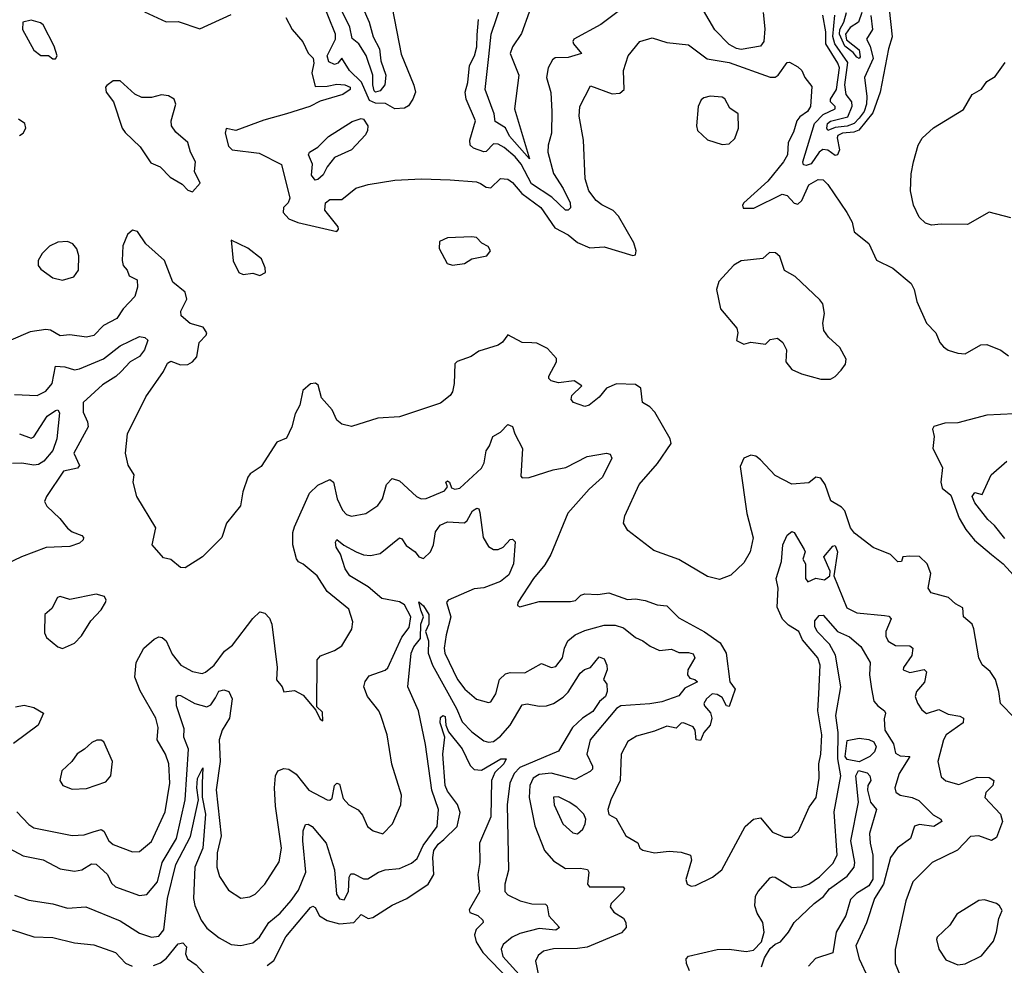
# Model space of a CAD drawing. Extents: x 1268547 to 1425625, y 515768 to 616754.
# Tile 335 of 507: x 1355667 to 1359758, y 578318 to 582246. Entities that reach past the tile are written whole.
import ezdxf

# ---------------------------------------------------------------- set-up
doc = ezdxf.new("R2010")
doc.units = 0

msp = doc.modelspace()

# ---------------------------------------------------------------- linework, layer by layer
at = {"layer": '0CON10XD'}
for points in [[(1357214.5, 582295), (1357252.4, 582102.4), (1357305, 581974), (1357310.9, 581945), (1357300.5, 581915), (1357282, 581888), (1357265, 581877.5), (1357225, 581875.8), (1357187.1, 581897.1), (1357145, 581898.5), (1357120.2, 581910.2), (1357086.5, 581986.5), (1357037.8, 582035), (1357005.7, 582085.7), (1356988.2, 582065), (1356975, 582059.2), (1356950.6, 582070.6), (1356944, 582095), (1356978.7, 582165), (1356978.7, 582185), (1356921, 582331)], [(1358755.6, 582275), (1358763, 582207), (1358758.7, 582155), (1358744.7, 582135.3), (1358665, 582122.2), (1358645, 582125.9), (1358615, 582142.9), (1358555, 582203.5), (1358475, 582341.9)], [(1357092.9, 582295), (1357119, 582235), (1357134.8, 582175), (1357161.2, 582125), (1357167.4, 582075), (1357187.8, 582015), (1357183.6, 581975), (1357165, 581950), (1357145, 581944), (1357140.2, 581950.2), (1357133.4, 581975), (1357134, 582015), (1357106.7, 582096.8), (1357075.4, 582145.4), (1357047.6, 582167.6), (1357039, 582215), (1357000.8, 582290.8)], [(1357783, 582277), (1357751.4, 582188.6), (1357715, 582132.5), (1357705.2, 582105), (1357741, 582015), (1357723.3, 581875), (1357785, 581667.5), (1357702.2, 581762.2), (1357685, 581796.5), (1357642.7, 581822.7), (1357637.8, 581855), (1357601, 581955), (1357616.6, 582093.4), (1357626.4, 582185), (1357670.3, 582315)], [(1356185, 582277.9), (1356275, 582236.7), (1356325, 582237.7), (1356415, 582208.2), (1356545, 582267.2)], [(1356772.9, 582255), (1356798.5, 582205), (1356843.3, 582153.3), (1356866, 582106), (1356885.9, 582085.9), (1356888.5, 582065), (1356880, 582025), (1356895, 581967.5), (1356945, 581968.9), (1356985, 581978.5), (1357017.5, 581975), (1357040, 581965), (1357040, 581955), (1357010, 581935), (1356915, 581906.7), (1356872.5, 581885), (1356775, 581854.3), (1356681.2, 581828.8), (1356565, 581786), (1356525, 581793.3), (1356520.9, 581775), (1356535, 581720.9), (1356550, 581705), (1356661.7, 581691.7), (1356754.5, 581644.5), (1356788.7, 581505), (1356782.2, 581485), (1356763.5, 581465), (1356761.5, 581445), (1356785, 581418.9), (1356822.8, 581402.8), (1356985, 581366.2), (1356992, 581375), (1356990, 581385), (1356934.6, 581455), (1356937.5, 581485), (1356955, 581498.5), (1357005, 581499.4), (1357063.9, 581546.1), (1357115, 581561.1), (1357225, 581578.6), (1357335.7, 581584.3), (1357455, 581580.6), (1357565, 581571.5), (1357580.8, 581565), (1357605, 581550), (1357625, 581547.3), (1357665, 581585.5), (1357695, 581583.1), (1357715, 581568.9), (1357753.5, 581523.5), (1357832.5, 581465), (1357890.5, 581380.5), (1357945, 581351.6), (1357985, 581320), (1358035, 581298.7), (1358095, 581302.7), (1358215, 581265.8), (1358225, 581268.8), (1358228.6, 581285), (1358218.6, 581318.6), (1358155, 581429.6), (1358133.3, 581453.3), (1358085, 581476.6), (1358062.4, 581495), (1358031.8, 581535), (1358016.7, 581585), (1358009.3, 581745), (1357990.7, 581845), (1357994.5, 581885), (1358038.6, 581971.4), (1358127.8, 581937.8), (1358159.9, 581940.1), (1358178.9, 581955), (1358176.2, 582035), (1358195, 582095.6), (1358242.9, 582155), (1358295, 582170), (1358355, 582151.1), (1358445, 582141.1), (1358523, 582083), (1358615, 582068), (1358785, 582007.4), (1358805, 582007.3), (1358817.5, 582015), (1358855, 582067.5), (1358865, 582068.8), (1358900.5, 582050.5), (1358916.2, 582035), (1358929.2, 582005), (1358957.7, 581967.7), (1358952.1, 581885), (1358940.3, 581865), (1358908.1, 581841.9), (1358895.3, 581825), (1358881.9, 581778.1), (1358859.4, 581735), (1358856.4, 581685), (1358839.8, 581655), (1358775.1, 581574.9), (1358675.5, 581485), (1358669.5, 581475), (1358672.3, 581462.3), (1358716.7, 581463.3), (1358835, 581521.6), (1358855, 581515.3), (1358885, 581482.9), (1358900.5, 581479.5), (1358916.8, 581495), (1358945, 581559.4), (1358985, 581581.9), (1359005, 581580), (1359025, 581560.6), (1359103.3, 581445), (1359126.2, 581405), (1359134.4, 581364.4), (1359195, 581316.7), (1359227, 581247), (1359295, 581213.3), (1359370.5, 581150.5), (1359383.3, 581125), (1359394, 581075), (1359434.3, 580985), (1359473.8, 580945), (1359490, 580905), (1359505, 580886.7), (1359525, 580873.3), (1359565, 580860), (1359595, 580857.5), (1359660, 580895), (1359685, 580896.7), (1359742.7, 580872.7), (1359775, 580850)], [(1358165, 582287.3), (1358082, 582225), (1357969.2, 582165), (1357964.4, 582155), (1357968.1, 582145), (1358001.2, 582105), (1357945, 582088.6), (1357892.2, 582087.8), (1357880.9, 582079.1), (1357862.5, 582045), (1357855.4, 582005), (1357873.9, 581943.9), (1357877.9, 581865), (1357876.1, 581775), (1357862.3, 581725), (1357861.3, 581695), (1357885, 581607.3), (1357924.7, 581545), (1357953.8, 581485), (1357955, 581463.8), (1357945.5, 581454.5), (1357935, 581454.5), (1357877.9, 581507.9), (1357793.3, 581563.3), (1357750.2, 581645), (1357725, 581676.2), (1357679.6, 581715), (1357655, 581728.2), (1357635, 581730.3), (1357605, 581698.8), (1357595, 581697.3), (1357552.1, 581712.1), (1357538.3, 581725), (1357536.7, 581745), (1357560, 581825), (1357521.6, 581915), (1357518, 581945), (1357529.3, 581985), (1357536, 582055), (1357555.9, 582095), (1357566.6, 582133.4), (1357567.1, 582182.9), (1357573.8, 582246.2)], [(1359278.8, 582288.8), (1359292.2, 582175), (1359275.9, 582125), (1359242.2, 581945), (1359211, 581859), (1359153.7, 581786.3), (1359131.9, 581778.1), (1359085, 581774.6), (1359066.1, 581765), (1359063, 581755), (1359072.7, 581705), (1359065, 581683.8), (1359055, 581682.2), (1359025, 581703.5), (1359003.8, 581706.2), (1358988, 581695), (1358955, 581646.5), (1358935, 581639.6), (1358923.3, 581643.3), (1358920.8, 581655), (1358969.6, 581815), (1359005, 581851.6), (1359054.4, 581875), (1359054.4, 581885), (1359035, 581904.5), (1359035.2, 581915), (1359061, 581955), (1359072.8, 582045), (1359066.4, 582065), (1359015.7, 582145), (1359015.9, 582195.9), (1359004.2, 582265)], [(1359202.6, 582262.6), (1359210.3, 582205), (1359185.3, 582165), (1359200.8, 582135), (1359212.3, 582085), (1359177.1, 582005), (1359186.6, 581926.6), (1359184.6, 581894.6), (1359175.1, 581865), (1359155, 581836.5), (1359134, 581815), (1359105, 581803.6), (1359055, 581798.5), (1359025, 581785.2), (1359019.9, 581795), (1359022.9, 581815), (1359035, 581824.2), (1359108, 581842), (1359125.8, 581885.8), (1359123.6, 581905), (1359100.8, 581935), (1359094.8, 581974.8), (1359108, 582068), (1359053.8, 582145), (1359045.2, 582175.2), (1359052.9, 582265)], [(1359165.1, 582274.9), (1359152.2, 582235), (1359117.3, 582212.7), (1359097.9, 582185), (1359101.4, 582161.4), (1359155, 582121.1), (1359158.7, 582091.3), (1359155, 582083.8), (1359145, 582089.3), (1359129.3, 582109.3), (1359095.2, 582135), (1359072.7, 582185), (1359074, 582205), (1359091.2, 582235), (1359102.4, 582275)], [(1355815, 582082.5), (1355822.5, 582095), (1355810, 582135), (1355765, 582223.8), (1355753, 582233), (1355715, 582243.8), (1355680, 582235), (1355678.8, 582205), (1355725, 582118.8), (1355755, 582096.7), (1355786.4, 582096.4), (1355805, 582082.5), (1355815, 582082.5)], [(1359785, 581423.3), (1359695, 581446.5), (1359605, 581394.6), (1359495, 581396.8), (1359455, 581391.9), (1359430.4, 581400.4), (1359404.4, 581425), (1359380.8, 581475), (1359368.5, 581535), (1359371.2, 581605), (1359380.4, 581655), (1359400.4, 581725), (1359417, 581753), (1359464.1, 581795.9), (1359587.6, 581872.4), (1359624.2, 581935), (1359663, 581957), (1359685, 581988.8), (1359720, 582010), (1359761.9, 582068.1)], [(1356385, 581530), (1356416.4, 581566.4), (1356392.5, 581615), (1356398, 581655), (1356376, 581695), (1356366, 581735), (1356315, 581778), (1356297.1, 581805), (1356295.7, 581825), (1356315.6, 581895), (1356308.1, 581915), (1356285, 581929.5), (1356256.7, 581933.3), (1356215, 581922), (1356175, 581922), (1356145, 581936.9), (1356085, 581992), (1356055, 581991.2), (1356028.3, 581971.7), (1356023.3, 581965), (1356026.2, 581945), (1356056.2, 581905), (1356093.3, 581795), (1356105, 581776.7), (1356167.3, 581717.3), (1356211.7, 581651.7), (1356251.2, 581635), (1356291.7, 581591.7), (1356342, 581562), (1356365, 581537.5), (1356385, 581530)], [(1358585, 581726.7), (1358615, 581730), (1358638.3, 581751.7), (1358653.3, 581795), (1358652, 581855), (1358618, 581878), (1358596.8, 581916.8), (1358585, 581924), (1358535, 581928.5), (1358508.8, 581921.2), (1358497.7, 581912.3), (1358486.2, 581885), (1358478.8, 581805), (1358482.5, 581785), (1358525, 581746.7), (1358585, 581726.7)], [(1355666, 581765), (1355682, 581775), (1355692, 581795), (1355688, 581815), (1355662, 581832)], [(1356895, 581579.2), (1356879.3, 581599.3), (1356883.2, 581645), (1356866.8, 581685), (1356870.6, 581695), (1356905, 581716.8), (1356950, 581760), (1357047.9, 581822.1), (1357085, 581835.3), (1357095, 581831.9), (1357113, 581805), (1357112, 581785), (1357103.1, 581766.9), (1357044.9, 581705.1), (1356975, 581673.4), (1356943.7, 581635), (1356928.3, 581601.7), (1356905, 581581.8), (1356895, 581579.2)], [(1356429, 580969), (1356375, 580983.4), (1356337.1, 581015), (1356336.7, 581035), (1356361.2, 581085), (1356354, 581114), (1356303.8, 581155), (1356268.9, 581245), (1356191.5, 581315), (1356156.5, 581366.5), (1356135, 581371.8), (1356115, 581352.9), (1356095, 581305.8), (1356092.5, 581245), (1356097.1, 581225), (1356113.3, 581205), (1356121.8, 581181.8), (1356154.5, 581165), (1356155.9, 581135), (1356145, 581096), (1356096.1, 581045), (1356071.1, 581005), (1356014.8, 580975.2), (1355975, 580934.3), (1355945, 580927.1), (1355875, 580936.9), (1355835, 580933.1), (1355795, 580955.4), (1355775, 580958.2), (1355710.3, 580949.7), (1355630, 580915)], [(1355845, 581164.2), (1355892.3, 581177.7), (1355911.2, 581205), (1355912, 581265), (1355903.9, 581293.9), (1355887.5, 581315), (1355865, 581324), (1355825, 581321.4), (1355791.2, 581305), (1355760.8, 581275), (1355744.2, 581245), (1355743.8, 581225), (1355755, 581210), (1355804.1, 581174.1), (1355845, 581164.2)], [(1356665, 581183.3), (1356687.5, 581195), (1356686.7, 581215), (1356671.7, 581251.7), (1356615, 581296.7), (1356545, 581330), (1356553.9, 581243.9), (1356577.5, 581195), (1356595, 581186.7), (1356635, 581192.5), (1356665, 581183.3)], [(1357465, 581225.8), (1357515, 581232.5), (1357545, 581252.5), (1357607.5, 581265), (1357622.5, 581285), (1357613, 581303), (1357587.5, 581317.5), (1357565, 581340.8), (1357545, 581344.3), (1357445, 581340), (1357411.2, 581325), (1357410, 581295), (1357443, 581233), (1357465, 581225.8)], [(1359035, 580752.9), (1359055, 580763.3), (1359080.3, 580789.7), (1359098, 580815), (1359100, 580835), (1359075, 580884), (1359027.4, 580927.4), (1359007.5, 580955), (1359004.2, 580985), (1359011.2, 581025), (1359004, 581065), (1358991.7, 581081.7), (1358889.1, 581179.1), (1358844.3, 581204.3), (1358825, 581262.5), (1358807.7, 581277.7), (1358782, 581278), (1358755, 581253.3), (1358665, 581244.4), (1358633.3, 581226.7), (1358571.3, 581158.7), (1358561.4, 581125), (1358578.6, 581045), (1358646.2, 580965), (1358650, 580945), (1358645, 580912.5), (1358675, 580897.5), (1358705, 580906.2), (1358765, 580897.5), (1358785, 580917.5), (1358815, 580922.5), (1358837.5, 580905), (1358852.5, 580875), (1358850, 580825), (1358875, 580792.5), (1358915, 580774), (1358995, 580752.9), (1359035, 580752.9)], [(1359801.9, 579345), (1359741.5, 579405), (1359735.5, 579455.5), (1359721.2, 579505), (1359698.3, 579538.3), (1359665.8, 579565.8), (1359651.2, 579595), (1359630.8, 579715), (1359623.8, 579735), (1359588.8, 579765), (1359585, 579802.5), (1359555, 579818.8), (1359525.6, 579845.6), (1359453.8, 579865), (1359441.4, 579885), (1359451.9, 579945), (1359437.1, 579985), (1359405, 580015.8), (1359365, 580017.8), (1359336.1, 580013.9), (1359330, 579995), (1359315, 579994.2), (1359285, 580024), (1359213, 580053), (1359135, 580112.7), (1359118.4, 580135), (1359095.2, 580205.2), (1359081.1, 580221.1), (1359037.4, 580247.4), (1359013.5, 580315), (1358995, 580340.8), (1358975, 580345.7), (1358945, 580322.5), (1358875, 580316.9), (1358805, 580352.9), (1358745, 580417.5), (1358725, 580432.5), (1358705, 580437.5), (1358675.7, 580424.3), (1358660.9, 580389.1), (1358687.5, 580195), (1358714.1, 580094.1), (1358701.9, 580035), (1358675, 579990), (1358621.7, 579938.3), (1358575, 579920.8), (1358525, 579932.5), (1358405, 580002.9), (1358301.1, 580041.1), (1358194.1, 580124.1), (1358176.2, 580155), (1358180.8, 580185), (1358240, 580315), (1358317.5, 580402.5), (1358373.8, 580485), (1358370, 580505), (1358305.4, 580615.4), (1358285, 580638), (1358253.8, 580655), (1358247.5, 580715), (1358225, 580730.6), (1358147.1, 580732.9), (1358105.4, 580714.6), (1358075, 580678.1), (1358033.3, 580645), (1358015, 580639.2), (1357967.5, 580655), (1357958, 580668), (1357961.4, 580685), (1358002.5, 580725), (1357970, 580745), (1357905, 580737.3), (1357875, 580745.8), (1357865.8, 580755), (1357865.6, 580765), (1357897.5, 580825), (1357897.7, 580837.7), (1357859.5, 580879.5), (1357815, 580902.5), (1357795, 580903.8), (1357755, 580905.5), (1357695, 580936.2), (1357673.2, 580906.8), (1357655, 580894.3), (1357575, 580868.6), (1357543.1, 580846.9), (1357485, 580825.6), (1357475, 580815.7), (1357472.7, 580735), (1357465, 580700), (1357455, 580684.3), (1357415, 580653.1), (1357245, 580596.2), (1357155, 580590), (1357046, 580556), (1357005, 580566), (1356985, 580582), (1356964.5, 580625), (1356921.2, 580675), (1356907.5, 580727.5), (1356895.3, 580735.3), (1356875, 580732.9), (1356842.9, 580705), (1356830.4, 580645), (1356810.8, 580609.2), (1356798.2, 580555), (1356775, 580507.5), (1356735, 580491.2), (1356670.5, 580389.5), (1356625, 580359.4), (1356614.5, 580345), (1356594.6, 580285), (1356583.6, 580226.4), (1356525.8, 580155), (1356506.7, 580095), (1356426, 580015), (1356355, 579968.8), (1356335, 579970), (1356295, 580003.3), (1356265, 580010), (1356217.5, 580065), (1356232, 580135), (1356153.8, 580265), (1356138.8, 580325), (1356142, 580355), (1356118, 580395), (1356107.1, 580445), (1356114.4, 580525), (1356190.9, 580679.1), (1356265, 580784), (1356281.2, 580818.8), (1356295, 580826.9), (1356335, 580812.5), (1356365, 580814.1), (1356385.5, 580825), (1356402.9, 580845), (1356412.5, 580905), (1356441.8, 580935), (1356444.6, 580945), (1356429, 580969)], [(1355645, 580688.8), (1355740, 580685), (1355775, 580702.5), (1355801.2, 580735), (1355815, 580806), (1355855, 580803.5), (1355895, 580790.9), (1355915, 580794.8), (1356015, 580836.7), (1356085, 580891.6), (1356165, 580929.1), (1356186.7, 580925), (1356199.2, 580915), (1356185, 580874.4), (1356165, 580847.1), (1356125.5, 580824.5), (1356088.9, 580785), (1356067, 580763), (1356010.6, 580729.4), (1355930, 580655), (1355930.8, 580615), (1355948.8, 580575), (1355950.8, 580555), (1355892.2, 580445), (1355915.9, 580394.1), (1355906.6, 580383.4), (1355849.5, 580370.5), (1355777.8, 580265), (1355770.6, 580245), (1355780, 580225), (1355833.6, 580173.6), (1355865, 580133.8), (1355885, 580118.2), (1355925, 580102.5), (1355932.5, 580095), (1355930.6, 580085), (1355915, 580070.7), (1355875, 580057.5), (1355776.4, 580053.6), (1355673.8, 580015), (1355607.6, 579982.4)], [(1355665.6, 580525), (1355715, 580507.5), (1355725, 580513.6), (1355781, 580599), (1355815, 580623), (1355825.4, 580625.4), (1355832.6, 580612.6), (1355821.5, 580505), (1355803.9, 580456.1), (1355767.8, 580412.2), (1355745, 580398.3), (1355725, 580394.8), (1355675.9, 580404.1), (1355637.3, 580402.7)], [(1359798, 580608), (1359685, 580602.9), (1359565, 580571.5), (1359510.3, 580569.7), (1359465, 580556.2), (1359460, 580545), (1359465.8, 580515), (1359461.1, 580465), (1359500.6, 580385), (1359493.9, 580325), (1359500.2, 580300.2), (1359535, 580270), (1359570.3, 580175), (1359598.1, 580128.1), (1359633.7, 580083.7), (1359704.4, 580024.4), (1359752.3, 579985), (1359811.7, 579921.7)], [(1355655, 578955.5), (1355705, 578902.1), (1355725, 578888.8), (1355885, 578857.1), (1355935, 578860), (1355972.5, 578872.5), (1356005, 578882.5), (1356016.1, 578875), (1356037.9, 578835), (1356055, 578819.1), (1356135, 578788.9), (1356165, 578790), (1356215, 578832.2), (1356271.6, 578955), (1356290.4, 579075), (1356287.1, 579155), (1356272.3, 579195), (1356238, 579255), (1356242.8, 579305), (1356232.3, 579345), (1356167.8, 579457.7), (1356145.9, 579515), (1356151.4, 579575), (1356182.6, 579635), (1356225, 579673.2), (1356245, 579681.6), (1356259.4, 579679.4), (1356275.6, 579665.6), (1356300.2, 579610.2), (1356336.4, 579565), (1356385, 579538), (1356425, 579530.6), (1356438.8, 579535), (1356475, 579564.2), (1356517.6, 579622.4), (1356551.7, 579648.3), (1356635, 579758.6), (1356665, 579786.2), (1356685, 579781.2), (1356705, 579760), (1356714.2, 579735), (1356737.1, 579555), (1356734, 579504), (1356756.7, 579475), (1356765, 579453.8), (1356809.3, 579459.3), (1356845, 579440), (1356897.5, 579377.5), (1356915, 579340), (1356926.2, 579333.8), (1356925, 579368.8), (1356901.2, 579391.2), (1356903.3, 579586.7), (1356916.7, 579603.3), (1356975, 579625.5), (1357005.7, 579645), (1357046.3, 579713.7), (1357050.5, 579745), (1357035, 579797.5), (1356945, 579870.8), (1356903.1, 579935), (1356845, 579984.4), (1356825, 579994.2), (1356816.9, 580006.9), (1356801.8, 580065), (1356801.8, 580115), (1356808.9, 580138.9), (1356871, 580279), (1356905, 580311.8), (1356955, 580335.7), (1356970.9, 580325), (1356986.5, 580255), (1357007.9, 580207.9), (1357025, 580190), (1357045, 580183.2), (1357105.4, 580194.6), (1357155, 580227.5), (1357174.5, 580255), (1357191.5, 580315), (1357215, 580340), (1357245, 580330), (1357315, 580265.5), (1357335.4, 580255.4), (1357355, 580257.3), (1357431.7, 580288.2), (1357444.4, 580305), (1357437.8, 580325), (1357445, 580330), (1357453.1, 580325), (1357460.5, 580300.5), (1357475, 580296.1), (1357495, 580300.4), (1357585, 580382.9), (1357596.3, 580405), (1357605.2, 580454.8), (1357619.3, 580475), (1357633.3, 580515), (1357665, 580532.5), (1357695, 580564.3), (1357715, 580556), (1357723.8, 580525), (1357755.8, 580465), (1357749.1, 580349.1), (1357755, 580342.2), (1357783.6, 580343.6), (1357883.6, 580376.4), (1357936, 580385), (1358025, 580430.7), (1358105, 580445.7), (1358120.8, 580440.8), (1358127.1, 580425), (1358088, 580345), (1358032.7, 580295), (1357944, 580196), (1357874, 580024), (1357848.8, 579981.2), (1357801.2, 579925), (1357736.7, 579825), (1357735, 579812.5), (1357745, 579807.5), (1357825, 579829.2), (1357955, 579828.6), (1357976.4, 579833.6), (1357998.8, 579855), (1358015, 579860.6), (1358068.3, 579858.3), (1358115, 579865.5), (1358192.3, 579837.7), (1358225, 579839.5), (1358265, 579832.7), (1358315, 579815.6), (1358355, 579811.4), (1358405, 579761.1), (1358512.5, 579702.5), (1358577.5, 579657.5), (1358602.1, 579615), (1358616.8, 579495), (1358639.6, 579465), (1358615, 579393.5), (1358603.3, 579395), (1358585, 579430.5), (1358565, 579442.7), (1358544.3, 579445), (1358520, 579425), (1358510, 579405), (1358511.8, 579395), (1358537, 579367), (1358542.9, 579345), (1358535.7, 579315), (1358509, 579285), (1358495, 579252.2), (1358477, 579255), (1358473.3, 579295), (1358465, 579308.1), (1358425, 579325.3), (1358415, 579323.1), (1358395, 579302.7), (1358355, 579311.8), (1358305, 579290.9), (1358229.8, 579270.2), (1358193, 579247), (1358165.4, 579194.6), (1358162.3, 579085), (1358123.1, 579005), (1358110.8, 578965), (1358114.3, 578944.3), (1358145, 578927.5), (1358185, 578856), (1358235, 578826.7), (1358243.8, 578805), (1358255.7, 578795.7), (1358305, 578785.4), (1358365, 578792.5), (1358415, 578788.5), (1358454.2, 578775), (1358458.5, 578755), (1358434.3, 578674.3), (1358440, 578655), (1358456.4, 578646.4), (1358475, 578648.8), (1358545, 578683.3), (1358583.8, 578715), (1358680.4, 578895), (1358715, 578924.5), (1358745, 578930.5), (1358795, 578871.1), (1358845, 578850.6), (1358875, 578850), (1358902, 578875), (1358947.3, 578975), (1358976.1, 579015), (1358987.9, 579095), (1358986.7, 579155), (1358995.2, 579195), (1358998.9, 579275), (1358983.1, 579375), (1358987.1, 579445), (1358992.5, 579565), (1358982.3, 579595), (1358919.8, 579669.8), (1358903.8, 579705), (1358861.4, 579731.4), (1358836.3, 579755), (1358813.9, 579805), (1358818.8, 579885), (1358810, 579925), (1358831.4, 579995), (1358836.9, 580065), (1358855.6, 580105), (1358875, 580119.4), (1358885, 580115.6), (1358926.2, 580045), (1358930, 580035), (1358920.4, 580005), (1358931.4, 579985), (1358932.2, 579925), (1358940.9, 579910.9), (1358975, 579925.6), (1359010.4, 579919.6), (1359033.3, 579935), (1359034.7, 579955), (1359008, 580015), (1359045, 580058.6), (1359055, 580062), (1359064.4, 580035), (1359050, 579935), (1359102.8, 579802.7), (1359145, 579782.1), (1359259.7, 579770.3)], [(1359760.1, 580090.1), (1359716.8, 580145), (1359689.3, 580169.3), (1359635, 580239.1), (1359624.4, 580265.6), (1359635, 580281.9), (1359666, 580274), (1359703.8, 580355), (1359767.7, 580412.3)], [(1355585, 578823.8), (1355682, 578772), (1355765, 578755.3), (1355835, 578719.1), (1355895, 578709.6), (1355925, 578713.8), (1355965, 578738.9), (1355985, 578737.5), (1356031.8, 578695), (1356048.6, 578658.6), (1356065, 578643.8), (1356165, 578608.2), (1356195, 578611.9), (1356239.6, 578665), (1356259, 578745), (1356317.7, 578845), (1356354.5, 579005), (1356368, 579215), (1356349.3, 579265), (1356350.4, 579300.4), (1356318.2, 579395), (1356316.9, 579433.1), (1356325, 579440), (1356335, 579438.9), (1356395, 579405.3), (1356445, 579391.1), (1356460.7, 579399.3), (1356481.1, 579428.9), (1356493.9, 579456.1), (1356515, 579462.7), (1356535.2, 579455.2), (1356549, 579425), (1356538.4, 579345), (1356508, 579295), (1356496.1, 579255), (1356500.4, 579165), (1356483.4, 579046.6), (1356503.4, 578855), (1356487.3, 578785), (1356485.8, 578725.8), (1356497.4, 578687.4), (1356535, 578630.6), (1356585, 578596.9), (1356622.7, 578602.7), (1356645, 578613.3), (1356685.6, 578655), (1356745, 578747.5), (1356755.3, 578805), (1356729.4, 578979.4), (1356725.4, 579055), (1356729.6, 579105), (1356739.2, 579125), (1356765, 579135.6), (1356785, 579131.9), (1356815, 579112.5), (1356868.6, 579045), (1356945, 579005.5), (1356955, 579003.5), (1356965, 579012.5), (1356975, 579065.4), (1356985, 579074.6), (1356995, 579069.6), (1357010.5, 579010.5), (1357035, 578984.3), (1357073.8, 578963.8), (1357091.2, 578941.2), (1357112.5, 578895), (1357135.8, 578875.8), (1357175, 578864.2), (1357215.7, 578905), (1357250.5, 578985), (1357253.3, 579025), (1357213, 579153), (1357193.8, 579275), (1357167.9, 579355), (1357158.8, 579375), (1357111.6, 579435), (1357097.3, 579475), (1357102.9, 579497.1), (1357119.1, 579520.9), (1357185, 579543.8), (1357196.7, 579553.3), (1357255, 579681.5), (1357285, 579721.1), (1357292.5, 579765), (1357265.8, 579815), (1357245, 579827), (1357171.7, 579841.8), (1357115, 579890.3), (1357038.3, 579935), (1357019, 579965), (1356999.5, 580025), (1356981.1, 580055), (1356979.2, 580075), (1356985, 580086.9), (1357013, 580063), (1357065, 580035.4), (1357095, 580023.1), (1357125, 580019.6), (1357165, 580028.1), (1357245, 580092.9), (1357255, 580089.2), (1357272.1, 580062.1), (1357309.4, 580035), (1357325, 580014.3), (1357345, 580007.8), (1357374.2, 580035.8), (1357386.1, 580065), (1357395, 580118), (1357414, 580146), (1357445, 580160.6), (1357515, 580155.6), (1357526.2, 580165), (1357547.8, 580205), (1357566.7, 580216.7), (1357575, 580213.8), (1357579.3, 580199.3), (1357592.5, 580095), (1357615, 580057.1), (1357635, 580045.6), (1357655, 580044.4), (1357675.6, 580054.4), (1357705, 580086.7), (1357715, 580087.5), (1357725, 580077.5), (1357718.9, 579985), (1357699.7, 579940.3), (1357665, 579912.3), (1357595, 579886.1), (1357555, 579881.5), (1357446.9, 579835), (1357440.8, 579825), (1357458.2, 579765), (1357438.9, 579691.1), (1357430.2, 579635), (1357433.5, 579615), (1357485.8, 579505), (1357516.5, 579465), (1357565, 579423.1), (1357615, 579409.2), (1357625, 579412), (1357644.5, 579445), (1357660.9, 579505), (1357685, 579528.2), (1357705, 579533.8), (1357765, 579532.2), (1357835, 579571.4), (1357875, 579554.2), (1357895, 579558.6), (1357921.8, 579595), (1357930, 579635), (1357944.6, 579665), (1357975, 579691.2), (1358015, 579708.8), (1358095, 579730.8), (1358141.3, 579731.3), (1358175, 579719.6), (1358225, 579678.9), (1358255.8, 579665.8), (1358286.2, 579643.8), (1358325.8, 579625.8), (1358375, 579630.8), (1358405, 579617.4), (1358445, 579617.3), (1358465, 579611.1), (1358471.6, 579595), (1358442.6, 579545), (1358441.1, 579525), (1358450.9, 579510.9), (1358472, 579505), (1358483.3, 579495), (1358430.6, 579469.4), (1358405, 579437.6), (1358335, 579412.5), (1358285, 579403.3), (1358165, 579395.6), (1358145.9, 579385), (1358037.4, 579255), (1358022.9, 579195), (1358046.6, 579145), (1358046.7, 579133.2), (1358037.1, 579122.9), (1357975, 579089.3), (1357875, 579116.2), (1357825, 579110), (1357800.5, 579095), (1357786.4, 579065), (1357783, 579015), (1357807, 578897), (1357847.5, 578795), (1357885, 578752.5), (1357935, 578719.6), (1357995, 578721.2), (1358025.3, 578715.3), (1358030.9, 578705), (1358025.8, 578655), (1358034.5, 578644.5), (1358174.3, 578644.3), (1358179.2, 578635), (1358174.4, 578625), (1358124.8, 578575.2), (1358120.7, 578560.7), (1358135, 578538.9), (1358175, 578513.1), (1358185.4, 578495), (1358186.7, 578475), (1358167.7, 578452.3), (1358025, 578393.8), (1357985, 578387.5), (1357885, 578386.3), (1357843.1, 578376.9), (1357820.8, 578359.2), (1357810.3, 578335), (1357822.1, 578275)], [(1355845, 579633.8), (1355894.3, 579655.7), (1355923.5, 579686.5), (1355961.8, 579748.2), (1356005, 579794.2), (1356023.3, 579825), (1356026.7, 579835), (1356019.3, 579849.3), (1355985, 579860), (1355875, 579838), (1355835, 579850), (1355824.5, 579845.5), (1355800.3, 579799.7), (1355772, 579775), (1355769.3, 579699.3), (1355778.8, 579678.8), (1355825, 579641.2), (1355845, 579633.8)], [(1355645, 578608.9), (1355705, 578589.1), (1355805, 578572.7), (1355865, 578555.4), (1355941.1, 578561.1), (1356085, 578502), (1356165, 578450.7), (1356215, 578435.4), (1356245, 578439.2), (1356265.2, 578465), (1356281.2, 578595), (1356316, 578736), (1356376.9, 578853.1), (1356409.1, 579005), (1356402.4, 579055), (1356405, 579094.2), (1356428.1, 579138.1), (1356424.7, 579075), (1356425.6, 579015.6), (1356438.3, 578945), (1356427.9, 578805), (1356394.9, 578725.1), (1356389.6, 578595), (1356395, 578565.7), (1356421.2, 578505), (1356445, 578472.5), (1356495, 578432.5), (1356545, 578404.5), (1356585, 578400.8), (1356635, 578410.8), (1356663.2, 578435), (1356702.5, 578495), (1356748.9, 578535), (1356795, 578587.7), (1356825, 578630.5), (1356855.6, 578705), (1356843.3, 578835), (1356845, 578876.7), (1356855, 578902.5), (1356865, 578904.6), (1356882.7, 578895), (1356939.6, 578825), (1356974.7, 578715), (1356983.4, 578613.4), (1356995, 578594.5), (1357015, 578590), (1357032.5, 578625), (1357035.8, 578684.2), (1357042.4, 578697.6), (1357055, 578698.2), (1357095, 578677.5), (1357113.4, 578676.6), (1357158, 578705), (1357185, 578713.8), (1357245, 578719.6), (1357295, 578742.3), (1357318.1, 578761.9), (1357343.8, 578816.2), (1357402, 578895), (1357407.1, 578965), (1357379.8, 579045), (1357352.7, 579235), (1357324.2, 579374.2), (1357279.5, 579475), (1357293.8, 579615), (1357305, 579641), (1357331.6, 579675), (1357333, 579735), (1357344.3, 579765), (1357333.2, 579793.2), (1357325, 579827.5), (1357345, 579811.4), (1357366.2, 579775), (1357366.4, 579735), (1357353.4, 579705), (1357364.8, 579665), (1357363.8, 579615), (1357382.1, 579565), (1357481.7, 579385), (1357505, 579329.2), (1357545, 579287.4), (1357595, 579250.7), (1357615, 579244.7), (1357635, 579247.1), (1357665, 579269.2), (1357704.8, 579315), (1357755, 579399.6), (1357775, 579404.2), (1357825, 579394.7), (1357855.4, 579395.4), (1357885, 579404.7), (1357925, 579431.2), (1357945, 579452.7), (1357995, 579530.8), (1358013.3, 579546.7), (1358038.8, 579555), (1358075, 579598.6), (1358095, 579590.7), (1358106.7, 579565), (1358107.2, 579545), (1358093.1, 579505), (1358106, 579485), (1358107.9, 579455), (1358100.5, 579435), (1358076.5, 579413.5), (1358048.4, 579371.6), (1358005, 579343.8), (1357963.2, 579305), (1357905, 579207.5), (1357745, 579139.8), (1357721.6, 579115), (1357703.1, 579075), (1357692.4, 578985), (1357697.4, 578712.6), (1357682.2, 578655), (1357683.1, 578625), (1357695, 578610), (1357746, 578585), (1357795, 578572.6), (1357851.5, 578571.5), (1357858.1, 578565), (1357865, 578522.9), (1357910, 578475), (1357895, 578464.2), (1357825, 578470.2), (1357745, 578449.7), (1357712.5, 578435), (1357675.8, 578404.3), (1357667.8, 578385), (1357674.8, 578355), (1357755.5, 578265)], [(1358915, 578643.3), (1358945, 578654.7), (1358990, 578685), (1359045, 578740.9), (1359062.8, 578775), (1359051.3, 578955), (1359078.8, 579105), (1359065.8, 579175.8), (1359067, 579285), (1359058.4, 579355), (1359078.3, 579475), (1359055.8, 579605.8), (1359031.3, 579651.3), (1358980.3, 579705), (1358970.9, 579725), (1358971.1, 579748.9), (1358988.7, 579771.3), (1359005, 579772.9), (1359065, 579704.1), (1359115, 579682.9), (1359162.1, 579642.1), (1359200.4, 579575), (1359197.5, 579525), (1359205.6, 579465.6), (1359216, 579415), (1359231.8, 579395), (1359260, 579375), (1359264, 579365), (1359257.9, 579342.1), (1359261.3, 579295), (1359298, 579238), (1359305, 579198.6), (1359325, 579188.2), (1359365.3, 579185.3), (1359320.5, 579115), (1359302.6, 579055), (1359306.4, 579036.4), (1359324.4, 579025), (1359375.2, 579015.2), (1359402.8, 579002.8), (1359462.4, 578942.4), (1359494.3, 578925), (1359497.8, 578915), (1359465, 578894.7), (1359405, 578902.5), (1359385, 578895.8), (1359368.1, 578845), (1359314.2, 578805.8), (1359284.3, 578765), (1359255.9, 578655), (1359218.6, 578595), (1359185.7, 578494.3), (1359141.5, 578398.5), (1359154, 578345), (1359191.6, 578265)], [(1359259.7, 579770.3), (1359278.2, 579768.2), (1359287.1, 579757.1), (1359265.8, 579705), (1359265.3, 579685), (1359275, 579664.5), (1359305, 579646.3), (1359365, 579644.5), (1359377.3, 579635), (1359373.5, 579605), (1359339.1, 579555), (1359338.1, 579545), (1359365, 579534.7), (1359425, 579546.9), (1359435, 579536.7), (1359425.7, 579494.3), (1359393.5, 579455), (1359386.9, 579435), (1359396.6, 579406.6), (1359415, 579378.8), (1359435, 579364.4), (1359485, 579380.4), (1359525, 579360.5), (1359573.4, 579353.4), (1359588.1, 579345), (1359586.7, 579325), (1359515.5, 579275), (1359504.5, 579255), (1359481.9, 579165), (1359495, 579101.2), (1359515, 579084.2), (1359568.8, 579068.8), (1359645, 579100), (1359695, 579097.7), (1359714.4, 579085), (1359709.5, 579065), (1359681.1, 579035), (1359677.1, 579015), (1359741.5, 578945), (1359750.4, 578915), (1359725, 578849.2), (1359704.4, 578835.6), (1359652.5, 578855), (1359617.6, 578852.4), (1359563.4, 578796.6), (1359458.6, 578745), (1359377.8, 578665), (1359348, 578585), (1359303.7, 578383.7), (1359303.6, 578325), (1359333.6, 578255)], [(1355648.8, 579391.2), (1355685, 579398.2), (1355725, 579389.4), (1355766.2, 579365), (1355744.2, 579315), (1355640.6, 579239.4)], [(1357429.4, 578840.6), (1357483.8, 578895), (1357496.9, 578953.1), (1357486.4, 578986.4), (1357445, 579041.2), (1357434, 579065), (1357424.5, 579195.5), (1357433.8, 579265), (1357413.3, 579325), (1357415, 579346.7), (1357425, 579355.6), (1357435, 579351.2), (1357437.2, 579315), (1357447.8, 579287.8), (1357505, 579217.5), (1357538.1, 579148.1), (1357555, 579131.1), (1357585, 579128.5), (1357665.7, 579175), (1357687.9, 579175), (1357678.2, 579155), (1357640.6, 579119.4), (1357626.7, 579085), (1357624.1, 578935), (1357576.7, 578825), (1357578, 578745), (1357570.2, 578695), (1357576.6, 578623.4), (1357535, 578548.8), (1357537.5, 578537.5), (1357570.6, 578525), (1357590.5, 578505), (1357592.2, 578495), (1357563.7, 578466.3), (1357556.9, 578445), (1357563.9, 578415), (1357590.6, 578370.6), (1357698.8, 578258.8)], [(1355885, 579048.9), (1355945, 579052.9), (1356025, 579080), (1356046.2, 579105), (1356052, 579165), (1356015.9, 579245.9), (1356005, 579252.5), (1355987, 579253), (1355966.4, 579243.6), (1355936.7, 579215), (1355905, 579196), (1355884, 579165), (1355841.4, 579125), (1355834.3, 579085), (1355846.2, 579065), (1355885, 579048.9)], [(1359155, 579163.7), (1359105, 579173), (1359096, 579185), (1359105, 579251.2), (1359155, 579261.2), (1359195, 579256.2), (1359215, 579246.4), (1359225.7, 579225), (1359218.5, 579205), (1359198.4, 579185), (1359155, 579163.7)], [(1358748.9, 578311.1), (1358761.7, 578348.3), (1358785, 578387.8), (1358805, 578405.1), (1358828.5, 578415), (1358861.7, 578455), (1358885, 578495.4), (1358967.5, 578575), (1359006.4, 578603.6), (1359031.9, 578635), (1359105, 578688.5), (1359134.1, 578725), (1359136.4, 578745), (1359119.5, 578835), (1359152.2, 578995), (1359140.4, 579105), (1359152.6, 579127.4), (1359187.4, 579117.4), (1359199.2, 579105), (1359202.5, 579085), (1359190.8, 579065), (1359188.9, 579045), (1359202.2, 578995), (1359226.1, 578965), (1359198.1, 578865), (1359200, 578825), (1359211.9, 578775), (1359211.8, 578675), (1359195, 578647.5), (1359144, 578616), (1359118.7, 578591.4), (1359099.7, 578525), (1359059, 578455), (1359045, 578370), (1358973.7, 578346.4), (1358944.5, 578315)], [(1357985, 578864.6), (1358006.3, 578883.6), (1358015.6, 578905), (1358018.6, 578925), (1358010.8, 578945), (1357981.4, 578975), (1357950, 578995), (1357905, 579017.9), (1357885, 579015.7), (1357887.1, 578985), (1357923.3, 578905), (1357965, 578868.5), (1357985, 578864.6)], [(1356695, 578316.8), (1356722.5, 578337.5), (1356773.2, 578436.8), (1356875, 578558.2), (1356885, 578563.1), (1356895, 578558.2), (1356913.1, 578523.1), (1356945, 578503.4), (1356995, 578489.5), (1357054.7, 578495.3), (1357085, 578529.3), (1357115, 578512.3), (1357134, 578516), (1357215, 578568.2), (1357275, 578595.3), (1357363.5, 578655), (1357387.8, 578695), (1357383, 578765), (1357387.7, 578795), (1357405, 578820.4), (1357429.4, 578840.6)], [(1358450, 578295), (1358436.8, 578325), (1358436.5, 578345), (1358445, 578355.5), (1358565, 578383.5), (1358615, 578384.5), (1358685, 578375.5), (1358715, 578381.2), (1358749.2, 578415), (1358760.2, 578455), (1358754, 578495), (1358730.7, 578535), (1358721.1, 578565), (1358723.8, 578605), (1358735, 578624.2), (1358785, 578681.4), (1358795, 578685.5), (1358805, 578684.5), (1358875, 578641.2), (1358915, 578643.3)], [(1359565, 578319.5), (1359595, 578323.5), (1359662.6, 578357.4), (1359712.2, 578417.8), (1359725.6, 578455), (1359735, 578512.5), (1359749.2, 578545), (1359738, 578565), (1359725, 578574.2), (1359675, 578590), (1359652.5, 578587.5), (1359560, 578530), (1359532, 578485), (1359479.2, 578435), (1359475.8, 578425), (1359485.6, 578385), (1359515, 578340.8), (1359565, 578319.5)], [(1355635, 578465.4), (1355725, 578436.2), (1355805, 578433.6), (1355895, 578410.8), (1355975, 578403.1), (1356065, 578370.9), (1356106.5, 578326.5), (1356133.8, 578313.8)], [(1356222.8, 578317.3), (1356252.5, 578327.5), (1356277.5, 578347.5), (1356325, 578407.1), (1356345, 578411.1), (1356359.7, 578395), (1356356.4, 578365), (1356364.5, 578345), (1356400.5, 578320.5), (1356457, 578257)]]:
    msp.add_lwpolyline(points, dxfattribs=at)

doc.saveas('drawing.dxf')
